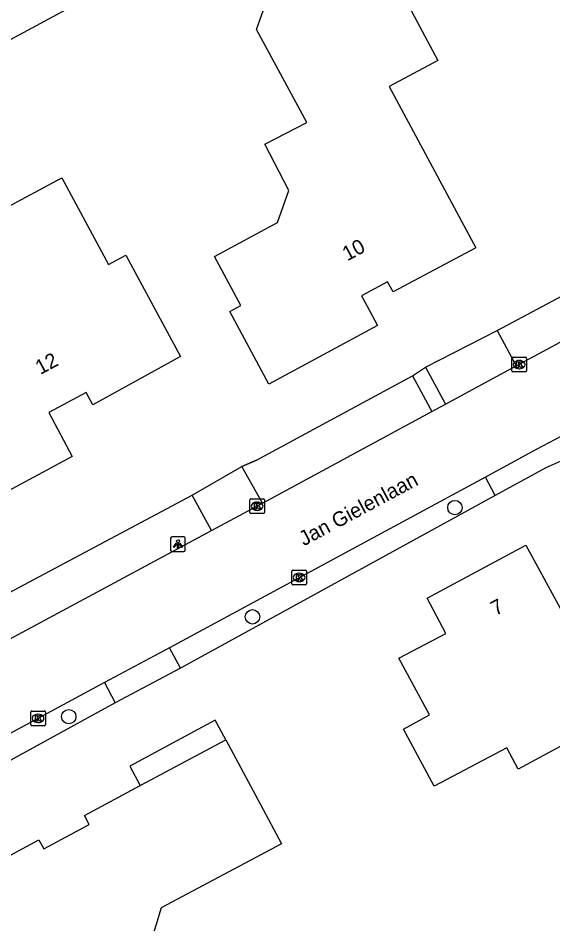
# Model space of a CAD drawing. Extents: x 157321 to 158827, y 386650 to 388532.
# Drawn here: x 158014.6 to 158051, y 387064.3 to 387125.9 of the extents above; entities that cross this region are included whole.
import ezdxf

# ---------------------------------------------------------------- set-up
doc = ezdxf.new("R2010")
doc.units = 0
for name, color, linetype in [('IMGEO_Berm_groen', 7, 'Continuous'), ('IMGEO_Boom', 7, 'Continuous'), ('IMGEO_Groenvoorziening', 7, 'Continuous'), ('IMGEO_Hek', 7, 'Continuous'), ('IMGEO_Kolk', 7, 'Continuous'), ('IMGEO_Lichtpunt', 7, 'Continuous'), ('IMGEO_Openbare_ruimte_label', 7, 'Continuous'), ('IMGEO_Pand', 7, 'Continuous'), ('IMGEO_Pand_nummerreeks', 7, 'Continuous'), ('IMGEO_Pand_overbouw', 7, 'Continuous'), ('IMGEO_Rijbaan_lokaal_gesloten', 7, 'Continuous'), ('IMGEO_Voetpad_open', 7, 'Continuous')]:
    doc.layers.add(name, color=color, linetype=linetype)

msp = doc.modelspace()

# ---------------------------------------------------------------- linework, layer by layer
at = {"layer": 'IMGEO_Berm_groen'}
msp.add_lwpolyline([(158106.829, 387174.325), (158037.112, 387136.881), (157958.343, 387094.408)], dxfattribs=at)
at = {"layer": 'IMGEO_Boom'}
for centre in [(158044.298, 387092.628), (158030.542, 387085.201), (158018.055, 387078.414)]:
    msp.add_circle(centre, 0.489, dxfattribs=at)
at = {"layer": 'IMGEO_Groenvoorziening'}
for points in [[(158042.298, 387102.168), (158047.177, 387104.662)], [(158029.806, 387095.432), (158030.803, 387095.859), (158041.408, 387101.597)], [(158007.056, 387083.156), (158008.759, 387084.067), (158026.431, 387093.464)], [(158047.047, 387093.46), (158025.644, 387081.721)], [(158021.209, 387079.347), (158004.755, 387070.333), (158004.513, 387070.205), (158004.307, 387070.073), (158004.138, 387069.944), (158003.959, 387069.785), (158003.759, 387069.571), (158003.603, 387069.369), (158003.425, 387069.084), (158003.294, 387068.813), (158003.2, 387068.555), (158003.128, 387068.28), (158003.085, 387068.018), (158003.066, 387067.749), (158003.071, 387067.494), (158003.157, 387066.946), (158003.343, 387066.428), (158003.592, 387065.998), (158003.842, 387065.687), (158012.355, 387055.717)]]:
    msp.add_lwpolyline(points, dxfattribs=at)
at = {"layer": 'IMGEO_Hek'}
msp.add_lwpolyline([(158030.803, 387095.859), (158029.806, 387095.432)], dxfattribs=at)
at = {"layer": 'IMGEO_Kolk'}
for p, q in [((158048.167, 387101.923), (158048.167, 387102.775)), ((158048.242, 387102.849), (158049.094, 387102.849)), ((158049.168, 387102.775), (158049.168, 387101.923)), ((158048.678, 387102.069), (158048.653, 387102.069)), ((158048.655, 387102.629), (158048.68, 387102.629)), ((158049.094, 387101.849), (158048.242, 387101.849)), ((158030.358, 387092.295), (158030.358, 387093.147)), ((158030.433, 387093.221), (158031.285, 387093.221)), ((158030.846, 387093.001), (158030.871, 387093.001)), ((158031.359, 387093.147), (158031.359, 387092.295)), ((158031.285, 387092.221), (158030.433, 387092.221)), ((158030.869, 387092.441), (158030.844, 387092.441)), ((158033.21, 387087.453), (158033.21, 387088.305)), ((158033.285, 387088.379), (158034.137, 387088.379)), ((158033.698, 387088.159), (158033.723, 387088.159)), ((158034.211, 387088.305), (158034.211, 387087.453)), ((158034.137, 387087.379), (158033.285, 387087.379)), ((158033.721, 387087.599), (158033.696, 387087.599)), ((158015.465, 387077.871), (158015.465, 387078.723)), ((158015.54, 387078.797), (158016.392, 387078.797)), ((158016.466, 387078.723), (158016.466, 387077.871)), ((158015.953, 387078.577), (158015.978, 387078.577)), ((158016.392, 387077.797), (158015.54, 387077.797)), ((158015.976, 387078.017), (158015.951, 387078.017))]:
    msp.add_line(p, q, dxfattribs=at)
for points in [[(158048.167, 387101.923), (158048.167, 387102.775)], [(158048.242, 387102.849), (158049.094, 387102.849)], [(158049.168, 387102.775), (158049.168, 387101.923)], [(158048.488, 387102.549), (158048.611, 387102.549), (158048.611, 387102.398), (158048.741, 387102.549), (158048.905, 387102.549), (158048.759, 387102.398), (158048.912, 387102.149), (158048.76, 387102.149), (158048.675, 387102.313), (158048.611, 387102.246), (158048.611, 387102.149), (158048.488, 387102.149), (158048.488, 387102.549)], [(158049.094, 387101.849), (158048.242, 387101.849)], [(158030.358, 387092.295), (158030.358, 387093.147)], [(158030.433, 387093.221), (158031.285, 387093.221)], [(158030.679, 387092.921), (158030.802, 387092.921), (158030.802, 387092.77), (158030.932, 387092.921), (158031.096, 387092.921), (158030.95, 387092.77), (158031.103, 387092.521), (158030.951, 387092.521), (158030.866, 387092.685), (158030.802, 387092.618), (158030.802, 387092.521), (158030.679, 387092.521), (158030.679, 387092.921)], [(158031.359, 387093.147), (158031.359, 387092.295)], [(158031.285, 387092.221), (158030.433, 387092.221)], [(158033.21, 387087.453), (158033.21, 387088.305)], [(158033.285, 387088.379), (158034.137, 387088.379)], [(158033.531, 387088.079), (158033.654, 387088.079), (158033.654, 387087.928), (158033.784, 387088.079), (158033.948, 387088.079), (158033.802, 387087.928), (158033.955, 387087.679), (158033.803, 387087.679), (158033.718, 387087.843), (158033.654, 387087.776), (158033.654, 387087.679), (158033.531, 387087.679), (158033.531, 387088.079)], [(158034.211, 387088.305), (158034.211, 387087.453)], [(158034.137, 387087.379), (158033.285, 387087.379)], [(158015.465, 387077.871), (158015.465, 387078.723)], [(158015.54, 387078.797), (158016.392, 387078.797)], [(158016.466, 387078.723), (158016.466, 387077.871)], [(158015.786, 387078.497), (158015.909, 387078.497), (158015.909, 387078.346), (158016.039, 387078.497), (158016.203, 387078.497), (158016.057, 387078.346), (158016.21, 387078.097), (158016.058, 387078.097), (158015.973, 387078.261), (158015.909, 387078.194), (158015.909, 387078.097), (158015.786, 387078.097), (158015.786, 387078.497)], [(158016.392, 387077.797), (158015.54, 387077.797)]]:
    msp.add_lwpolyline(points, dxfattribs=at)
for centre, start, end in [((158048.244, 387102.773), 91.55205, 178.44795), ((158048.244, 387102.773), 91.55205, 178.44795), ((158049.092, 387102.773), 1.55205, 88.44795), ((158049.092, 387102.773), 1.55205, 88.44795), ((158048.244, 387101.925), 181.55205, 268.44795), ((158048.244, 387101.925), 181.55205, 268.44795), ((158049.092, 387101.925), 271.55205, 358.44795), ((158049.092, 387101.925), 271.55205, 358.44795), ((158030.435, 387093.145), 91.55205, 178.44795), ((158030.435, 387093.145), 91.55205, 178.44795), ((158031.283, 387093.145), 1.55205, 88.44795), ((158031.283, 387093.145), 1.55205, 88.44795), ((158030.435, 387092.297), 181.55205, 268.44795), ((158030.435, 387092.297), 181.55205, 268.44795), ((158031.283, 387092.297), 271.55205, 358.44795), ((158031.283, 387092.297), 271.55205, 358.44795), ((158033.287, 387088.303), 91.55205, 178.44795), ((158033.287, 387088.303), 91.55205, 178.44795), ((158034.135, 387088.303), 1.55205, 88.44795), ((158034.135, 387088.303), 1.55205, 88.44795), ((158033.287, 387087.455), 181.55205, 268.44795), ((158033.287, 387087.455), 181.55205, 268.44795), ((158034.135, 387087.455), 271.55205, 358.44795), ((158034.135, 387087.455), 271.55205, 358.44795), ((158015.542, 387078.721), 91.55205, 178.44795), ((158015.542, 387078.721), 91.55205, 178.44795), ((158016.39, 387078.721), 1.55205, 88.44795), ((158016.39, 387078.721), 1.55205, 88.44795), ((158015.542, 387077.873), 181.55205, 268.44795), ((158015.542, 387077.873), 181.55205, 268.44795), ((158016.39, 387077.873), 271.55205, 358.44795), ((158016.39, 387077.873), 271.55205, 358.44795)]:
    msp.add_arc(centre, 0.0765, start, end, dxfattribs=at)
for centre, major_axis, ratio, start_param, end_param in [((158048.654, 387102.349), (-0.387, 0.002), 0.722429, 4.712389, 7.853982), ((158048.679, 387102.349), (-0.39, 0.002), 0.717154, 1.570796, 4.712389), ((158030.845, 387092.721), (-0.387, 0.002), 0.722429, 4.712389, 7.853982), ((158030.87, 387092.721), (-0.39, 0.002), 0.717154, 1.570796, 4.712389), ((158033.697, 387087.879), (-0.387, 0.002), 0.722429, 4.712389, 7.853982), ((158033.722, 387087.879), (-0.39, 0.002), 0.717154, 1.570796, 4.712389), ((158015.952, 387078.297), (-0.387, 0.002), 0.722429, 4.712389, 7.853982), ((158015.977, 387078.297), (-0.39, 0.002), 0.717154, 1.570796, 4.712389)]:
    msp.add_ellipse(centre, major_axis=major_axis, ratio=ratio, start_param=start_param, end_param=end_param, dxfattribs=at)
at = {"layer": 'IMGEO_Lichtpunt'}
for p, q in [((158024.979, 387090.539), (158024.979, 387089.732)), ((158024.979, 387090.539), (158024.979, 387089.732)), ((158025.881, 387090.634), (158025.073, 387090.634)), ((158025.881, 387090.634), (158025.073, 387090.634)), ((158025.975, 387089.732), (158025.975, 387090.539)), ((158025.975, 387089.732), (158025.975, 387090.539)), ((158025.073, 387089.638), (158025.881, 387089.638)), ((158025.073, 387089.638), (158025.881, 387089.638))]:
    msp.add_line(p, q, dxfattribs=at)
for points in [[(158025.353, 387090.203), (158025.392, 387090.175), (158025.204, 387089.913), (158025.166, 387089.94), (158025.353, 387090.203)], [(158025.455, 387090.155), (158025.502, 387090.155), (158025.502, 387089.833), (158025.455, 387089.833), (158025.455, 387090.155)], [(158025.565, 387090.175), (158025.603, 387090.202), (158025.79, 387089.94), (158025.751, 387089.912), (158025.565, 387090.175)]]:
    msp.add_lwpolyline(points, dxfattribs=at)
msp.add_circle((158025.478, 387090.337), 0.0994, dxfattribs=at)
for centre, start, end in [((158025.073, 387090.539), 90, 180), ((158025.073, 387090.539), 90, 180), ((158025.881, 387090.539), 0, 90), ((158025.881, 387090.539), 0, 90), ((158025.073, 387089.732), 180, 270), ((158025.073, 387089.732), 180, 270), ((158025.881, 387089.732), 270, 0), ((158025.881, 387089.732), 270, 360)]:
    msp.add_arc(centre, 0.0946, start, end, dxfattribs=at)
at = {"layer": 'IMGEO_Pand'}
for points in [[(158045.72, 387110.299), (158040.096, 387107.288), (158039.719, 387107.982), (158037.952, 387107.022), (158038.329, 387106.328), (158039.049, 387105), (158031.656, 387101.022), (158029.008, 387105.957), (158029.757, 387106.358), (158027.961, 387109.707), (158032.243, 387112.005), (158033.002, 387114.183), (158031.37, 387117.347), (158034.224, 387118.819), (158030.821, 387125.13), (158031.508, 387127.1), (158038.849, 387131.08), (158043.146, 387123.036), (158039.831, 387121.252), (158045.72, 387110.299)], [(158025.653, 387102.912), (158019.678, 387099.624), (158019.233, 387100.452), (158016.696, 387099.088), (158018.295, 387096.11), (158012.171, 387092.823), (158007.65, 387101.167), (158011.477, 387103.218), (158011.068, 387103.982), (158013.815, 387105.454), (158011.073, 387110.571), (158014.022, 387112.152), (158013.608, 387112.924), (158017.576, 387115.046), (158020.76, 387109.157), (158021.934, 387109.792), (158025.653, 387102.912)], [(158055.967, 387076.287), (158054.888, 387078.252), (158048.603, 387074.846), (158047.818, 387076.289), (158042.893, 387073.687), (158040.797, 387077.563), (158042.583, 387078.529), (158040.492, 387082.396), (158043.676, 387084.074), (158042.41, 387086.475), (158049.115, 387090.065), (158051.716, 387085.284), (158054.863, 387086.947), (158057.229, 387082.542), (158059.555, 387078.212), (158055.967, 387076.287)], [(158019.468, 387051.571), (158017.267, 387055.704), (158017.772, 387055.977), (158016.017, 387059.257), (158015.496, 387058.978), (158015.363, 387059.225), (158015.884, 387059.504), (158014.233, 387062.589), (158013.719, 387062.315), (158011.021, 387067.335), (158016.026, 387070.03), (158016.354, 387069.419), (158019.446, 387071.08), (158019.119, 387071.688), (158022.907, 387073.723), (158028.72, 387076.847), (158031.078, 387072.438), (158032.503, 387069.772), (158024.337, 387065.406), (158023.17, 387061.592), (158026.521, 387055.366), (158023.872, 387053.941), (158019.468, 387051.571)]]:
    msp.add_lwpolyline(points, dxfattribs=at)
at = {"layer": 'IMGEO_Pand_overbouw'}
msp.add_lwpolyline([(158028.72, 387076.847), (158028.01, 387078.169), (158022.197, 387075.045), (158022.907, 387073.723)], close=True, dxfattribs=at)
at = {"layer": 'IMGEO_Rijbaan_lokaal_gesloten'}
for points in [[(158048.471, 387102.262), (158053.278, 387104.849)], [(158043.652, 387099.663), (158048.471, 387102.262)], [(158042.727, 387099.157), (158043.652, 387099.663)], [(158031.216, 387092.927), (158042.727, 387099.157)], [(158051.968, 387097.719), (158049.829, 387096.568), (158046.373, 387094.699)], [(158046.373, 387094.699), (158024.905, 387083.087)], [(158027.751, 387091.073), (158031.216, 387092.927)], [(158006.853, 387079.818), (158027.751, 387091.073)], [(158024.905, 387083.087), (158020.488, 387080.731)], [(158020.488, 387080.731), (158001.636, 387070.559)]]:
    msp.add_lwpolyline(points, dxfattribs=at)
at = {"layer": 'IMGEO_Voetpad_open'}
for points in [[(158047.177, 387104.662), (158051.986, 387107.238)], [(158047.177, 387104.662), (158048.471, 387102.262)], [(158041.408, 387101.597), (158042.298, 387102.168)], [(158042.298, 387102.168), (158043.652, 387099.663)], [(158041.408, 387101.597), (158042.727, 387099.157)], [(158052.715, 387096.329), (158050.489, 387095.34), (158047.047, 387093.46)], [(158026.431, 387093.464), (158029.806, 387095.432)], [(158031.216, 387092.927), (158029.806, 387095.432)], [(158047.047, 387093.46), (158046.373, 387094.699)], [(158027.751, 387091.073), (158026.431, 387093.464)], [(158025.644, 387081.721), (158024.905, 387083.087)], [(158025.644, 387081.721), (158021.209, 387079.347)], [(158020.488, 387080.731), (158021.209, 387079.347)]]:
    msp.add_lwpolyline(points, dxfattribs=at)

# ---------------------------------------------------------------- texts
at = {"layer": 'IMGEO_Openbare_ruimte_label'}
msp.add_text('Jan Gielenlaan', height=1, rotation=28.2309, dxfattribs=at).set_placement((158034.036, 387089.991))
at = {"layer": 'IMGEO_Pand_nummerreeks'}
for s, rotation, p in [('10', 28.51496, (158036.989, 387109.366)), ('12', 28.26401, (158016.121, 387101.639)), ('7', 28.16661, (158047.068, 387085.248))]:
    msp.add_text(s, height=1, rotation=rotation, dxfattribs=at).set_placement(p)

doc.saveas('drawing.dxf')
